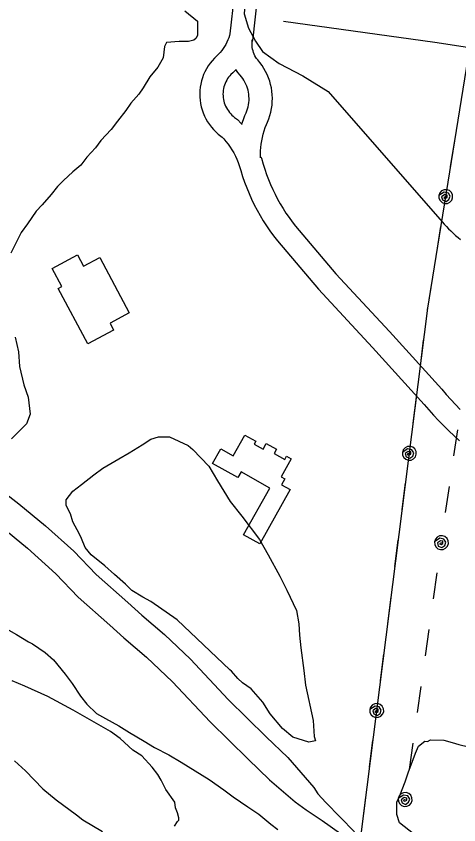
# Model space of a CAD drawing. Extents: x 3297735 to 3335592, y 670436 to 695807.
# Drawn here: x 3324453 to 3325023, y 681158 to 682200 of the extents above; entities that cross this region are included whole.
import ezdxf

# ---------------------------------------------------------------- set-up
doc = ezdxf.new("R2010")
doc.units = 0
for name, color, linetype in [('V-BLDG-OTLN', 7, 'Continuous'), ('V-ROAD-CNTR', 7, 'Continuous'), ('V-SITE-VEGE', 7, 'Continuous'), ('V-TOPO-SHOR', 7, 'Continuous'), ('V-UTIL-LINE', 7, 'Continuous')]:
    doc.layers.add(name, color=color, linetype=linetype)

msp = doc.modelspace()

# ---------------------------------------------------------------- linework, layer by layer
at = {"layer": 'V-BLDG-OTLN'}
for points in [[(3324561, 681888.8), (3324598.9, 681817.3), (3324574.2, 681804.2), (3324578.8, 681795.3), (3324545.4, 681777.6), (3324507.5, 681848.9), (3324512, 681851.3), (3324499.6, 681874.7), (3324532.5, 681892.2), (3324540.2, 681877.7)], [(3324805.9, 681589.9), (3324766.9, 681520), (3324746.2, 681531.6), (3324779.8, 681591.8), (3324742.8, 681612.5), (3324738.8, 681605.3), (3324706.3, 681623.5), (3324716.7, 681642.1), (3324732.8, 681633.1), (3324747.7, 681659.8), (3324761.8, 681652), (3324759.7, 681648.3), (3324771.2, 681641.9), (3324775.3, 681649.3), (3324788.4, 681642), (3324785.3, 681636.3), (3324799.1, 681628.6), (3324801.5, 681632.8), (3324807.5, 681629.4), (3324794.5, 681606.1), (3324799.2, 681603.5), (3324795.1, 681596)]]:
    msp.add_lwpolyline(points, close=True, dxfattribs=at)
at = {"layer": 'V-ROAD-CNTR'}
for points in [[(3324733.8, 682226), (3324728.6, 682176.9), (3324728, 682174.7), (3324727, 682171.8), (3324725.9, 682168.9), (3324724.6, 682166), (3324723.2, 682163.2), (3324721.6, 682160.5), (3324719.9, 682157.9), (3324718, 682155.4), (3324716, 682153), (3324713.9, 682150.7), (3324711.7, 682148.5), (3324708.5, 682145.6), (3324705.5, 682142.2), (3324702.9, 682138.9), (3324700.5, 682135.5), (3324698.3, 682131.9), (3324696.3, 682128.1), (3324694.6, 682124.3), (3324693.1, 682120.3), (3324691.9, 682116.3), (3324690.9, 682112.2), (3324690.2, 682108), (3324689.8, 682103.8), (3324689.6, 682099.6), (3324689.7, 682095.4), (3324690.1, 682091.2), (3324690.7, 682087), (3324691.6, 682082.9), (3324692.7, 682078.8), (3324694.1, 682074.9), (3324695.8, 682071), (3324697.6, 682067.2), (3324699.7, 682063.6), (3324702.1, 682060.1), (3324704.6, 682056.7), (3324707.4, 682053.5), (3324710.4, 682050.5), (3324713.5, 682047.7), (3324716.8, 682045.1), (3324718.5, 682043.9), (3324720.6, 682041.7), (3324723.4, 682038.2), (3324726.2, 682034.7), (3324728.7, 682031), (3324731.1, 682027.3), (3324733.4, 682023.4), (3324735.5, 682019.4), (3324737.4, 682015.4), (3324739.1, 682011.3), (3324740.6, 682007.4), (3324742.5, 682000.7), (3324744.8, 681993.1), (3324747.4, 681985.7), (3324750.1, 681978.3), (3324753.2, 681971), (3324756.4, 681963.8), (3324759.8, 681956.7), (3324763.5, 681949.7), (3324767.3, 681942.8), (3324771.4, 681936), (3324775.7, 681929.4), (3324780.1, 681922.9), (3324784.8, 681916.5), (3324789.7, 681910.2), (3324842.5, 681847.8), (3324911.9, 681773), (3324978.6, 681699.5), (3324984.4, 681692.7), (3324990.7, 681685.6), (3324997.1, 681678.7), (3325003.7, 681672), (3325010.4, 681665.4), (3325017.2, 681658.9), (3325024.2, 681652.6)], [(3324748.6, 682223.9), (3324746.8, 682202.5), (3324752.3, 682184), (3324761.3, 682167.5), (3324770.5, 682153.9), (3324791.9, 682138.6), (3324822.4, 682122.8), (3324854.8, 682102.4), (3324998.9, 681938)], [(3324763.6, 682222.9), (3324758.2, 682171.3), (3324757, 682167.1)], [(3324768.1, 682017.1), (3324768, 682021.8), (3324768.1, 682026.2), (3324768.4, 682030.5), (3324768.9, 682034.9), (3324769.5, 682039.2), (3324770.4, 682043.5), (3324771.4, 682047.8), (3324772.6, 682052), (3324774, 682056.1), (3324775.5, 682060), (3324777, 682063.2), (3324778.7, 682067.4), (3324780.1, 682071.7), (3324781.2, 682076), (3324782.1, 682080.5), (3324782.7, 682084.9), (3324783.1, 682089.4), (3324783.2, 682093.9), (3324783, 682098.4), (3324782.6, 682102.9), (3324781.9, 682107.3), (3324780.9, 682111.7), (3324779.7, 682116), (3324778.2, 682120.3), (3324776.5, 682124.4), (3324774.5, 682128.5), (3324772.3, 682132.4), (3324769.9, 682136.2), (3324767.2, 682139.8), (3324764.4, 682143.3), (3324762.6, 682145.2), (3324761.8, 682146.4), (3324760.7, 682148.4), (3324759.8, 682150.5), (3324759, 682152.7), (3324758.3, 682154.9), (3324757.7, 682157.1), (3324757.3, 682159.4), (3324757.1, 682161.7), (3324757, 682164), (3324757.1, 682166.3), (3324757.3, 682169)], [(3324736.6, 682131), (3324735.7, 682130), (3324732.3, 682126.7), (3324729.7, 682124.3), (3324728.4, 682122.8), (3324726.9, 682121), (3324725.6, 682119.1), (3324724.4, 682117.1), (3324723.3, 682115.1), (3324722.4, 682112.9), (3324721.6, 682110.7), (3324720.9, 682108.5), (3324720.4, 682106.3), (3324720, 682104), (3324719.7, 682101.6), (3324719.6, 682099.3), (3324719.7, 682097), (3324719.9, 682094.7), (3324720.2, 682092.4), (3324720.7, 682090.1), (3324721.3, 682087.9), (3324722.1, 682085.7), (3324723, 682083.5), (3324724.1, 682081.4), (3324725.2, 682079.4), (3324726.5, 682077.5), (3324727.9, 682075.6), (3324729.5, 682073.9), (3324731.1, 682072.2), (3324732.8, 682070.7), (3324734.6, 682069.2), (3324738.4, 682066.7), (3324743.2, 682061.4), (3324744.1, 682060.2)], [(3324743.8, 682060.3), (3324744, 682060.9), (3324745.8, 682066.3), (3324747.9, 682071.7), (3324749.4, 682075.1), (3324750.4, 682077.6), (3324751.3, 682080.2), (3324752, 682082.8), (3324752.5, 682085.5), (3324752.9, 682088.2), (3324753.1, 682090.9), (3324753.2, 682093.6), (3324753, 682096.4), (3324752.8, 682099.1), (3324752.4, 682101.8), (3324751.8, 682104.4), (3324751, 682107), (3324750.1, 682109.6), (3324749.1, 682112.1), (3324747.9, 682114.6), (3324746.6, 682117), (3324745.1, 682119.2), (3324743.5, 682121.4), (3324741.8, 682123.5), (3324738.6, 682126.9), (3324736.1, 682130.9)], [(3324768.4, 682018.6), (3324769.1, 682016.7), (3324771.2, 682009.1), (3324773.3, 682002.5), (3324775.6, 681995.8), (3324778.1, 681989.3), (3324780.7, 681982.8), (3324783.6, 681976.5), (3324786.6, 681970.2), (3324789.9, 681964), (3324793.3, 681957.9), (3324796.9, 681951.9), (3324800.7, 681946), (3324804.6, 681940.2), (3324808.7, 681934.6), (3324813, 681929.1), (3324864.9, 681867.7), (3324934, 681793.3), (3325001.2, 681719.3), (3325007.1, 681712.3), (3325012.9, 681705.8), (3325018.9, 681699.4), (3325024.9, 681693.1)], [(3324998.9, 681938), (3325001.6, 681934.9), (3325004.4, 681931.8), (3325007.2, 681928.8), (3325010.1, 681925.8), (3325013.1, 681922.9), (3325016.1, 681920), (3325019.1, 681917.2), (3325022.3, 681914.5), (3325025.4, 681911.8)]]:
    msp.add_lwpolyline(points, dxfattribs=at)
at = {"layer": 'V-SITE-VEGE'}
for points in [[(3324670.4, 682206.5), (3324686.9, 682193.1), (3324686.9, 682174.9), (3324684.6, 682171), (3324682.2, 682168.6), (3324675.1, 682167.1), (3324663.3, 682167.1), (3324646.7, 682165.5), (3324644.4, 682160.7), (3324642.8, 682145.8), (3324635.7, 682133.9), (3324625.5, 682121.3), (3324616.8, 682107.1), (3324611.3, 682099.2), (3324601, 682087.4), (3324594.7, 682078), (3324583.7, 682064.5), (3324575.8, 682053.5), (3324562.4, 682039.3), (3324555.4, 682029.9)], [(3324555.4, 682029.9), (3324544.3, 682018), (3324536.5, 682007.8), (3324526.2, 681999.1), (3324514.4, 681988.1), (3324506.5, 681980.2), (3324498.6, 681969.9), (3324486.8, 681956.5), (3324478.9, 681948.6), (3324467.9, 681932.1), (3324460, 681921), (3324446.6, 681894.2)], [(3324452.2, 681786.2), (3324456.2, 681767.3), (3324457.8, 681748.4), (3324463.3, 681724.8), (3324468.8, 681709), (3324471.2, 681686.9), (3324466.5, 681674.3), (3324447.5, 681655.4)], [(3324443.8, 681408.8), (3324453.8, 681403.2), (3324469.1, 681393.9), (3324474.5, 681391.1), (3324490.7, 681379.9), (3324501.5, 681370.6), (3324516.6, 681352.2), (3324525.6, 681340.2), (3324536.2, 681323.7), (3324544.2, 681313.5), (3324556.8, 681301.5), (3324568.5, 681294.9), (3324585.7, 681285.6), (3324599.2, 681277.1), (3324618.1, 681265.9), (3324631.6, 681257.5), (3324649.7, 681248.1), (3324665.9, 681238.8), (3324701.9, 681216.4), (3324720.8, 681203.3), (3324732.5, 681194), (3324751.4, 681181), (3324765.8, 681171.7), (3324781.1, 681158.7), (3324790.1, 681152.2)], [(3324657.3, 681156.1), (3324661, 681162.4), (3324662.9, 681164.2), (3324662.9, 681166.9), (3324661.2, 681173.3), (3324658.6, 681179.7), (3324657.8, 681187), (3324646.2, 681203.6), (3324640, 681215.5), (3324635.6, 681222.9), (3324628.5, 681232.1), (3324615.1, 681246.9), (3324603.4, 681254.3), (3324587.2, 681269.1), (3324574.6, 681278.4), (3324526.8, 681305.6), (3324494.3, 681323.4), (3324464.5, 681336.6), (3324448.3, 681343.3)], [(3324964.7, 681146.6), (3324946.7, 681160.6), (3324943.3, 681171.5), (3324943.5, 681187), (3324947.3, 681196), (3324954, 681213.2), (3324957.8, 681225), (3324967.3, 681250.3), (3324971.1, 681259.4), (3324979.4, 681265.6), (3324983, 681265.5), (3324986.7, 681267.3), (3325004, 681267), (3325014.8, 681264.1), (3325023, 681261.3), (3325035.7, 681258.3)], [(3324451.2, 681240.4), (3324465.5, 681227.4), (3324487.9, 681204.3), (3324505, 681190.4), (3324531, 681170.9), (3324539.1, 681164.4), (3324564.4, 681149.4)]]:
    msp.add_lwpolyline(points, dxfattribs=at)
msp.add_lwpolyline([(3324660.5, 681422.2), (3324626.6, 681445.8), (3324616.3, 681451.3), (3324602.1, 681460), (3324594.2, 681467.9), (3324580.1, 681480.5), (3324567.4, 681491.5), (3324550.1, 681505.7), (3324542.2, 681515.1), (3324537.5, 681527), (3324535.1, 681532.5), (3324526.4, 681548.2), (3324523.3, 681558.5), (3324517.7, 681569.5), (3324517.7, 681576.6), (3324526.4, 681587.6), (3324537.4, 681596.3), (3324553.2, 681608.9), (3324565, 681617.6), (3324585.5, 681629.4), (3324598.9, 681637.3), (3324615.4, 681647.6), (3324626.5, 681654.7), (3324636.7, 681657.8), (3324650.9, 681657.9), (3324674.6, 681646.8), (3324680.9, 681641.3), (3324701.4, 681620), (3324712.4, 681601.1), (3324729, 681574.3), (3324744, 681555.4), (3324766.8, 681525.5), (3324777.9, 681505.8), (3324792.9, 681478.2), (3324801.6, 681460.1), (3324814.2, 681434.1), (3324817.3, 681416.7), (3324818.1, 681402.5), (3324819.7, 681386), (3324823.7, 681356.8), (3324826, 681337.9), (3324835.5, 681292.2), (3324837.1, 681271.7), (3324838.7, 681266.2), (3324830, 681264.6), (3324809.5, 681270.9), (3324796.1, 681281.9), (3324780.3, 681300.8), (3324770.9, 681315.8), (3324755.9, 681333.1), (3324744.9, 681341), (3324738.6, 681346.5), (3324730.7, 681356), (3324728.3, 681357.6)], close=True, dxfattribs=at)
at = {"layer": 'V-TOPO-SHOR'}
for points in [[(3325163, 682139.5), (3324992.3, 682165.7), (3324797.7, 682192.8)], [(3324423.6, 681596.7), (3324456.8, 681571.6), (3324491.3, 681543.2), (3324527.8, 681510.3), (3324556.5, 681480.4), (3324597, 681444.2), (3324615.2, 681427.9), (3324644.5, 681403.1), (3324677.7, 681371.4), (3324726.4, 681319.5), (3324775.1, 681271.5), (3324802.9, 681244.9), (3324836.7, 681206.2), (3324841.8, 681197.8), (3324852.1, 681186.6), (3324889, 681149.1)], [(3324433.6, 681542.6), (3324468, 681514.2), (3324504.6, 681481.3), (3324533.3, 681451.4), (3324573.8, 681415.2), (3324591.9, 681398.9), (3324621.2, 681374.1), (3324654.5, 681342.4), (3324703.2, 681290.5), (3324751.8, 681242.4), (3324779.6, 681215.9), (3324812.3, 681187.5), (3324826.5, 681177.2), (3324847.3, 681163.6), (3324870.9, 681147)]]:
    msp.add_lwpolyline(points, dxfattribs=at)
at = {"layer": 'V-UTIL-LINE'}
for points in [[(3313997.6, 681070.2), (3313985.8, 681066.7), (3315424.6, 680554.2), (3316249.4, 680430.9), (3316961.6, 680308.7), (3317894.4, 680167.7), (3319522.4, 679909.9), (3320340.1, 679764.9), (3321095.2, 679972.8), (3321849.5, 680186.2), (3322615.4, 680398.7), (3323844.7, 680736.6), (3324884.4, 681043.7), (3324983.1, 681823.6), (3325323.5, 683934), (3325477.1, 685095.5)], [(3325012.5, 682005.8), (3325017.9, 682039.3)], [(3325006.3, 681967.2), (3325003.7, 681966), (3325005.7, 681964.9), (3325008.2, 681966.1), (3325008.3, 681969), (3325005, 681969.7), (3325001.1, 681967.1), (3325002.3, 681963), (3325006.7, 681960.9), (3325010.5, 681963.4), (3325012.2, 681967.6), (3325009.7, 681971.7), (3325004.4, 681972.9), (3324997.4, 681968.7), (3324997.5, 681965.2), (3324999, 681962), (3325001.6, 681959.6), (3325004.9, 681958.4), (3325008.4, 681958.5), (3325011.6, 681959.9), (3325014, 681962.5), (3325015.2, 681965.8), (3325015.1, 681969.3), (3325013.6, 681972.5), (3325011, 681974.9), (3325007.7, 681976.1), (3325004.2, 681976), (3325001, 681974.5), (3324998.6, 681972), (3324997.4, 681968.7)], [(3324994.7, 681895.2), (3325000.1, 681928.7)], [(3324982.9, 681822.1), (3324983.1, 681823.6), (3324988.3, 681855.7)], [(3324973.7, 681748.7), (3324977.9, 681782.4)], [(3324964.4, 681675.3), (3324968.6, 681709)], [(3325016.8, 681633.3), (3325022.1, 681666.9)], [(3324959.5, 681636.6), (3324956.9, 681635.3), (3324959, 681634.2), (3324961.4, 681635.5), (3324961.4, 681638.4), (3324958.1, 681639), (3324954.3, 681636.3), (3324955.6, 681632.2), (3324960.1, 681630.3), (3324963.8, 681632.9), (3324965.3, 681637.1), (3324962.8, 681641.2), (3324957.3, 681642.2), (3324950.5, 681637.7), (3324950.8, 681634.2), (3324952.4, 681631.1), (3324955, 681628.8), (3324958.3, 681627.7), (3324961.8, 681627.9), (3324965, 681629.5), (3324967.3, 681632.1), (3324968.4, 681635.5), (3324968.1, 681639), (3324966.6, 681642.1), (3324963.9, 681644.4), (3324960.6, 681645.5), (3324957.1, 681645.3), (3324954, 681643.7), (3324951.6, 681641.1), (3324950.5, 681637.7)], [(3324950.3, 681564.2), (3324954.6, 681597.9)], [(3325006.2, 681560.1), (3325011, 681593.7)], [(3325000.8, 681521.4), (3324998.2, 681520.1), (3325000.3, 681519), (3325002.7, 681520.3), (3325002.8, 681523.2), (3324999.4, 681523.9), (3324995.6, 681521.2), (3324996.8, 681517.1), (3325001.3, 681515.1), (3325005.1, 681517.7), (3325006.6, 681521.9), (3325004.1, 681526), (3324998.7, 681527.1), (3324991.9, 681522.7), (3324992.1, 681519.2), (3324993.6, 681516), (3324996.2, 681513.7), (3324999.5, 681512.5), (3325003, 681512.7), (3325006.2, 681514.2), (3325008.5, 681516.9), (3325009.7, 681520.2), (3325009.5, 681523.7), (3325008, 681526.8), (3325005.3, 681529.2), (3325002, 681530.3), (3324998.5, 681530.1), (3324995.4, 681528.6), (3324993, 681526), (3324991.9, 681522.7)], [(3324941, 681490.8), (3324945.3, 681524.5)], [(3324990.6, 681449.2), (3324995.3, 681482.8)], [(3324931.7, 681417.3), (3324936, 681451.1)], [(3324980.3, 681375.9), (3324985, 681409.5)], [(3324922.4, 681343.9), (3324926.7, 681377.7)], [(3324969.9, 681302.6), (3324974.7, 681336.3)], [(3324917.5, 681305.2), (3324915, 681303.9), (3324917, 681302.8), (3324919.4, 681304.2), (3324919.5, 681307.1), (3324916.1, 681307.7), (3324912.4, 681304.9), (3324913.6, 681300.8), (3324918.1, 681299), (3324921.9, 681301.6), (3324923.4, 681305.8), (3324920.8, 681309.9), (3324915.4, 681310.9), (3324908.6, 681306.4), (3324908.8, 681302.9), (3324910.4, 681299.7), (3324913.1, 681297.4), (3324916.4, 681296.3), (3324919.9, 681296.6), (3324923, 681298.1), (3324925.3, 681300.8), (3324926.5, 681304.1), (3324926.2, 681307.6), (3324924.6, 681310.8), (3324922, 681313.1), (3324918.7, 681314.2), (3324915.1, 681313.9), (3324912, 681312.4), (3324909.7, 681309.7), (3324908.6, 681306.4)], [(3324908.4, 681232.8), (3324912.6, 681266.6)], [(3324959.6, 681229.3), (3324964.3, 681263)], [(3324954.2, 681190.7), (3324951.6, 681189.4), (3324953.6, 681188.3), (3324956.1, 681189.6), (3324956.1, 681192.5), (3324952.8, 681193.2), (3324949, 681190.4), (3324950.2, 681186.3), (3324954.7, 681184.4), (3324958.5, 681187), (3324960, 681191.2), (3324957.5, 681195.3), (3324952.1, 681196.4), (3324945.2, 681192), (3324945.4, 681188.4), (3324947, 681185.3), (3324949.6, 681182.9), (3324952.9, 681181.8), (3324956.4, 681182), (3324959.6, 681183.5), (3324961.9, 681186.1), (3324963.1, 681189.4), (3324962.9, 681192.9), (3324961.3, 681196.1), (3324958.7, 681198.4), (3324955.4, 681199.6), (3324951.9, 681199.4), (3324948.7, 681197.9), (3324946.4, 681195.3), (3324945.2, 681192)], [(3324899.1, 681159.4), (3324903.3, 681193.1)]]:
    msp.add_lwpolyline(points, dxfattribs=at)

doc.saveas('drawing.dxf')
